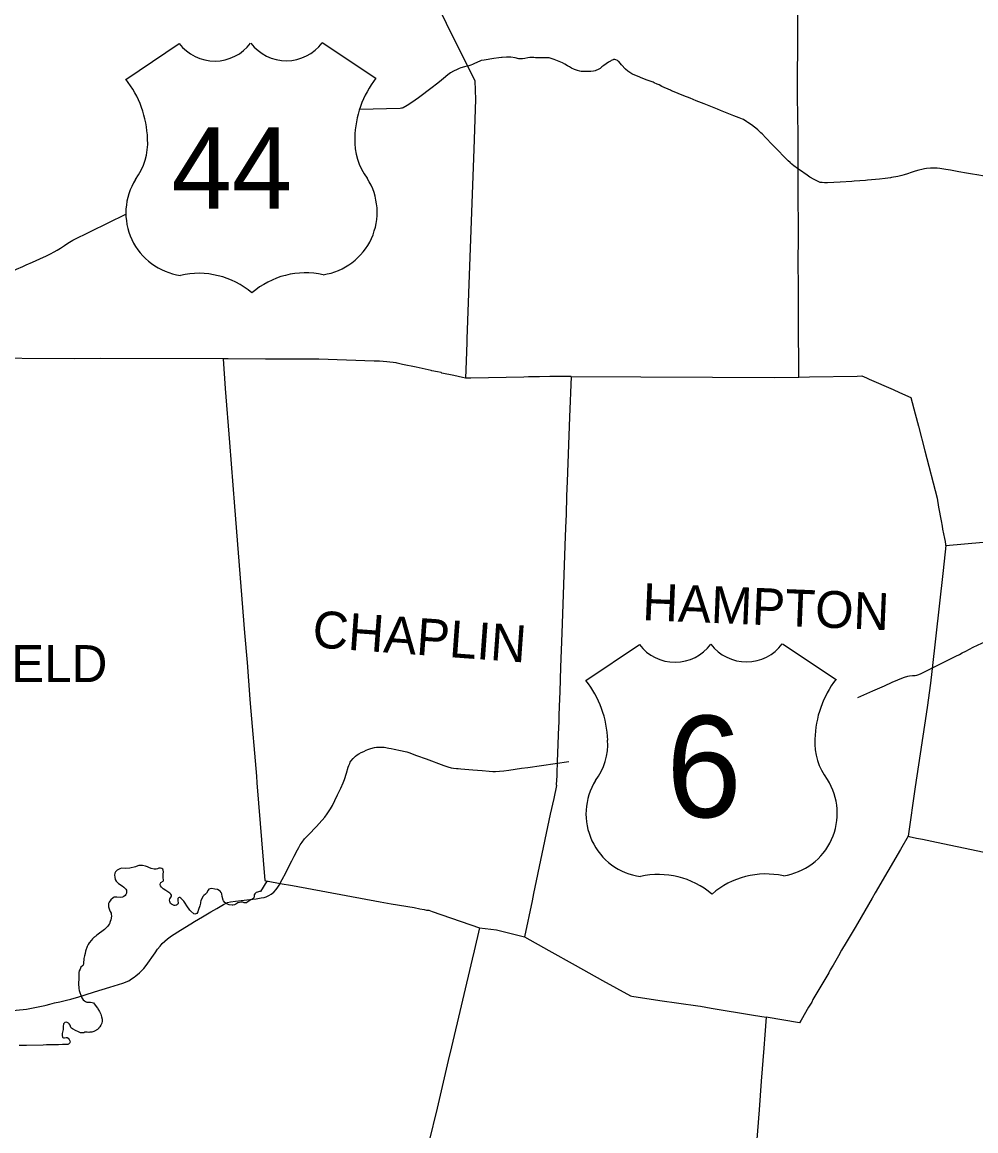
# Model space of a CAD drawing. Extents: x 0 to 2603, y -226 to 830.
# Drawn here: x 287.25 to 322.13, y 627.77 to 668.33 of the extents above; entities that cross this region are included whole.
import ezdxf

# ---------------------------------------------------------------- set-up
doc = ezdxf.new("R2010")
doc.units = 0
for name, color, linetype in [('CT_TSH_Map_Town_Limits', 7, 'Continuous'), ('CT_TSH_Map_Town_Text', 7, 'Continuous'), ('CT_TSH_Map_US_and_State_Routes', 7, 'Continuous')]:
    doc.layers.add(name, color=color, linetype=linetype)

msp = doc.modelspace()

# ---------------------------------------------------------------- linework, layer by layer
at = {"layer": 'CT_TSH_Map_Town_Limits'}
for points in [[(315.655, 655.339), (315.654, 655.634), (315.654, 656.102), (315.646, 656.75), (315.643, 658.652), (315.637, 659.544), (315.641, 660.468), (315.642, 660.556), (315.643, 660.89), (315.642, 660.907), (315.639, 661.876), (315.635, 662.736), (315.635, 662.956), (315.631, 664.227), (315.609, 665.598), (315.626, 668.199), (315.617, 670.871), (315.613, 672.33), (315.607, 673.551), (315.608, 674.037), (315.6, 674.481), (315.602, 674.908)], [(299.675, 674.36), (299.762, 674.244), (299.8, 674.155), (299.817, 674.135), (299.835, 674.098), (299.883, 673.99), (299.927, 673.909), (299.999, 673.812), (300.034, 673.778), (300.079, 673.745), (300.106, 673.732), (300.774, 672.366), (301.288, 671.308), (301.544, 670.803), (302.412, 668.994), (302.76, 668.294), (303.801, 666.185), (303.825, 665.494), (303.764, 663.677), (303.599, 659.069), (303.518, 656.741), (303.515, 656.627), (303.487, 655.925), (303.464, 655.31)], [(294.601, 656.015), (290.108, 656.021), (289.178, 656.017), (285.293, 656.032)], [(303.464, 655.31), (303.351, 655.332), (303.034, 655.404), (302.602, 655.492), (302.57, 655.509), (302.436, 655.537), (302.236, 655.578), (302.212, 655.586), (301.656, 655.711), (301.161, 655.81), (300.964, 655.849), (300.928, 655.86), (300.587, 655.899), (300.315, 655.928), (300.122, 655.932), (298.102, 655.995), (296.155, 656.002), (294.78, 656.011), (294.601, 656.015)], [(294.601, 656.015), (294.67, 654.925), (294.838, 652.954), (295.016, 650.613), (295.381, 645.994), (295.474, 644.901), (295.579, 643.563), (295.587, 643.409), (295.82, 640.745), (295.833, 640.497), (296.124, 636.926), (296.201, 636.909)], [(307.326, 655.365), (307.104, 655.365), (306.546, 655.365), (306.173, 655.356), (305.774, 655.351), (305.604, 655.345), (303.66, 655.31), (303.464, 655.31)], [(307.326, 655.365), (307.273, 653.883), (307.186, 651.519), (307.165, 650.995), (307.143, 650.31), (307.129, 650.093), (307.113, 649.521), (306.987, 645.971), (306.943, 644.737), (306.913, 643.836), (306.897, 643.305), (306.877, 642.95), (306.873, 642.692), (306.863, 642.56), (306.822, 641.267), (306.802, 640.858), (306.802, 640.753), (306.786, 640.44), (306.788, 640.402), (306.691, 639.931), (306.565, 639.35), (306.16, 637.445), (306.048, 636.921), (305.95, 636.453), (305.9, 636.186), (305.623, 634.868)], [(307.326, 655.365), (309.873, 655.35), (312.496, 655.346), (314.772, 655.335), (315.655, 655.339)], [(315.655, 655.339), (316.051, 655.351), (317.788, 655.382), (317.956, 655.39), (318.127, 655.319), (318.236, 655.267), (319.108, 654.888), (319.339, 654.783), (319.757, 654.601), (319.916, 654.003), (320.029, 653.55), (320.267, 652.648), (320.714, 650.916), (320.772, 650.58), (320.868, 650.088), (320.901, 649.886), (320.914, 649.779), (320.982, 649.435), (321.006, 649.33), (321.025, 649.222), (321.025, 649.201), (321.032, 649.178)], [(321.032, 649.178), (323.626, 649.42)], [(321.032, 649.178), (320.936, 648.274), (320.523, 644.568), (320.473, 644.149), (320.346, 643.251), (320.097, 641.564), (319.916, 640.35), (319.653, 638.546)], [(319.653, 638.546), (319.379, 638.067), (318.454, 636.471), (318.337, 636.282), (317.799, 635.353), (317.718, 635.207), (317.5, 634.843), (317.391, 634.662), (317.224, 634.377), (317.112, 634.177), (317.057, 634.089), (316.914, 633.833), (316.808, 633.654), (316.751, 633.55), (316.175, 632.572), (316.129, 632.476), (316.017, 632.294), (315.738, 631.816), (315.677, 631.721), (314.467, 631.929)], [(319.653, 638.546), (319.689, 638.539), (319.966, 638.478), (320.184, 638.436), (320.688, 638.326), (321.447, 638.173), (322.895, 637.872)], [(292.39, 637.344), (292.361, 637.369), (292.308, 637.379), (292.252, 637.376), (292.197, 637.356), (292.15, 637.342), (292.072, 637.344), (291.971, 637.363), (291.886, 637.398), (291.828, 637.427), (291.756, 637.454), (291.646, 637.474), (291.579, 637.479), (291.517, 637.478), (291.478, 637.462), (291.392, 637.43), (291.187, 637.377), (291.035, 637.368), (290.878, 637.374), (290.817, 637.358), (290.722, 637.303), (290.664, 637.25), (290.639, 637.201), (290.63, 637.129), (290.633, 637.055), (290.653, 636.969), (290.691, 636.901), (290.726, 636.863), (290.774, 636.822), (290.911, 636.735), (290.97, 636.688), (291.035, 636.614), (291.059, 636.569), (291.07, 636.523), (291.063, 636.47), (291.042, 636.421), (291.012, 636.377), (290.969, 636.342), (290.917, 636.318), (290.839, 636.308), (290.713, 636.32), (290.615, 636.314), (290.574, 636.292), (290.496, 636.218), (290.427, 636.131), (290.409, 636.086), (290.403, 636.074), (290.402, 636.053), (290.412, 635.959), (290.438, 635.861), (290.468, 635.793), (290.499, 635.736), (290.509, 635.702), (290.516, 635.624), (290.49, 635.494), (290.471, 635.423), (290.438, 635.337), (290.427, 635.326), (290.378, 635.253), (290.336, 635.206), (290.262, 635.134), (289.98, 634.929), (289.938, 634.894), (289.921, 634.884), (289.893, 634.856), (289.884, 634.853), (289.834, 634.81), (289.82, 634.788), (289.784, 634.744), (289.699, 634.643), (289.658, 634.589), (289.625, 634.517), (289.568, 634.347), (289.55, 634.253), (289.526, 634.178), (289.506, 634.08), (289.494, 633.886), (289.481, 633.834), (289.461, 633.806), (289.4, 633.758), (289.369, 633.687), (289.337, 633.627), (289.321, 633.559), (289.327, 633.458), (289.32, 633.347), (289.315, 633.16), (289.318, 632.973), (289.335, 632.908), (289.36, 632.826), (289.429, 632.637), (289.479, 632.563), (289.532, 632.52), (289.571, 632.498), (289.61, 632.476), (289.75, 632.474), (289.804, 632.471), (289.855, 632.449), (289.887, 632.415), (290.005, 632.258), (290.021, 632.23), (290.077, 632.133)], [(296.201, 636.909), (295.972, 636.52), (295.933, 636.52), (295.858, 636.506), (295.804, 636.484), (295.757, 636.441), (295.74, 636.4), (295.734, 636.325), (295.717, 636.29), (295.701, 636.27), (295.607, 636.222), (295.484, 636.136), (295.449, 636.114), (295.398, 636.11), (295.375, 636.108), (295.371, 636.11), (295.322, 636.13), (295.259, 636.133), (295.197, 636.118), (295.139, 636.107), (295.064, 636.058), (295.015, 636.035), (294.956, 636.024), (294.926, 636.023), (294.822, 636.036), (294.704, 636.084), (294.682, 636.105), (294.659, 636.121), (294.61, 636.184), (294.595, 636.21), (294.564, 636.341), (294.558, 636.439), (294.533, 636.491), (294.497, 636.534), (294.455, 636.565), (294.395, 636.595), (294.296, 636.617), (294.182, 636.637), (294.123, 636.628), (294.079, 636.612), (294.049, 636.578), (293.993, 636.462), (293.957, 636.426), (293.892, 636.384), (293.865, 636.349), (293.78, 636.197), (293.766, 636.125), (293.77, 636.098), (293.745, 636.005), (293.698, 635.867), (293.673, 635.786), (293.641, 635.726), (293.602, 635.703), (293.568, 635.696), (293.532, 635.709), (293.415, 635.806), (293.379, 635.848), (293.277, 635.998), (293.21, 636.095), (293.157, 636.167), (293.119, 636.217), (293.089, 636.242), (293.047, 636.283), (293.019, 636.31), (292.987, 636.311), (292.964, 636.294), (292.948, 636.265), (292.938, 636.203), (292.954, 636.092), (292.946, 636.074), (292.927, 636.047), (292.896, 636.03), (292.845, 636.017), (292.806, 636.017), (292.708, 636.06), (292.676, 636.09), (292.646, 636.156), (292.639, 636.203), (292.652, 636.256), (292.697, 636.329), (292.71, 636.365), (292.707, 636.396), (292.687, 636.429), (292.646, 636.467), (292.546, 636.532), (292.503, 636.56), (292.41, 636.624), (292.344, 636.684), (292.311, 636.737), (292.298, 636.783), (292.305, 636.836), (292.322, 636.858), (292.403, 636.907), (292.418, 636.929), (292.423, 636.958), (292.411, 637.026), (292.404, 637.072), (292.409, 637.161), (292.417, 637.247), (292.41, 637.304), (292.39, 637.344)], [(296.201, 636.909), (296.249, 636.905), (296.691, 636.821), (297.137, 636.74), (300.348, 636.143), (300.741, 636.08), (301.582, 635.936), (301.799, 635.897), (301.959, 635.868), (302.044, 635.848), (302.118, 635.839), (302.244, 635.8), (303.982, 635.202)], [(303.982, 635.202), (303.78, 634.351), (303.709, 634.047), (302.947, 630.84), (302.835, 630.342), (302.427, 628.597), (302.126, 627.353), (302.15, 627.163), (302.267, 625.97), (302.315, 625.433), (302.37, 624.885), (302.587, 622.508), (302.601, 622.333), (302.677, 621.533), (302.697, 621.229), (302.717, 621.047), (302.764, 620.53), (302.748, 618.644), (302.75, 618.522), (302.737, 617.011), (302.724, 615.727), (302.713, 615.444)], [(303.982, 635.202), (304.602, 635.122), (305.623, 634.868)], [(305.623, 634.868), (306.511, 634.371), (307.471, 633.829), (308.48, 633.272), (309.495, 632.706), (309.544, 632.691), (310.568, 632.541), (311.959, 632.347), (312.062, 632.331), (312.451, 632.261), (313.999, 632.005), (314.467, 631.929)], [(290.077, 632.133), (290.121, 632.033), (290.155, 631.945), (290.171, 631.859), (290.173, 631.787), (290.159, 631.709), (290.128, 631.64), (290.087, 631.577), (290.056, 631.542), (290.054, 631.532), (290.037, 631.508), (290.014, 631.486), (290.001, 631.48), (289.975, 631.462), (289.951, 631.448), (289.942, 631.441), (289.865, 631.403), (289.798, 631.381), (289.725, 631.378), (289.685, 631.372), (289.623, 631.381), (289.547, 631.375), (289.5, 631.358), (289.454, 631.353), (289.385, 631.359), (289.283, 631.4), (289.227, 631.434), (289.091, 631.498), (289.05, 631.528), (289.028, 631.552), (289.001, 631.633), (288.967, 631.689), (288.94, 631.715), (288.895, 631.739), (288.855, 631.744), (288.811, 631.735), (288.783, 631.713), (288.764, 631.684), (288.752, 631.585), (288.75, 631.521), (288.745, 631.472), (288.722, 631.381), (288.714, 631.329), (288.714, 631.256), (288.729, 631.199), (288.74, 631.181), (288.766, 631.172), (288.8, 631.176), (288.857, 631.188), (288.896, 631.179), (288.927, 631.16), (288.967, 631.115), (288.996, 631.066), (289.005, 631.019), (288.994, 630.987), (288.948, 630.941), (288.924, 630.93), (288.881, 630.931), (288.724, 630.931), (288.577, 630.922), (288.44, 630.921), (288.36, 630.914), (288.14, 630.913), (288.016, 630.906), (287.406, 630.886), (287.142, 630.887)], [(314.467, 631.929), (314.416, 631.278), (314.373, 630.791), (314.283, 629.588), (314.201, 628.538), (314.147, 627.771), (314.087, 627.026)]]:
    msp.add_lwpolyline(points, dxfattribs=at)
at = {"layer": 'CT_TSH_Map_US_and_State_Routes'}
for p, q in [((291.041, 666.236), (292.995, 667.552)), ((298.227, 667.583), (300.191, 666.278)), ((291.042, 666.238), (291.041, 666.236)), ((287.271, 659.395), (287.399, 659.451)), ((307.871, 644.243), (309.824, 645.559)), ((315.057, 645.591), (317.021, 644.285)), ((307.872, 644.245), (307.871, 644.243))]:
    msp.add_line(p, q, dxfattribs=at)
for points in [[(303.799, 666.813), (303.726, 666.776), (303.655, 666.755), (303.582, 666.734)], [(305.533, 666.993), (305.418, 666.993), (305.278, 667.019), (305.123, 667.044), (305.033, 667.046), (305.01, 667.047), (304.959, 667.047), (304.81, 667.042), (304.777, 667.042), (304.681, 667.024), (304.502, 666.994), (304.148, 666.938), (304.041, 666.922), (303.984, 666.896), (303.799, 666.813)], [(305.63, 667.005), (305.551, 666.993), (305.533, 666.993)], [(307.017, 666.835), (306.705, 666.959), (306.601, 666.997), (306.521, 667.022), (306.494, 667.026), (306.391, 667.026), (306.276, 667.026), (306.03, 667.027), (305.97, 667.04), (305.873, 667.039), (305.821, 667.036), (305.749, 667.022), (305.63, 667.005)], [(308.048, 666.523), (308.031, 666.521), (307.973, 666.523), (307.835, 666.528), (307.7, 666.52), (307.641, 666.53), (307.557, 666.555), (307.453, 666.597), (307.344, 666.646), (307.263, 666.69), (307.196, 666.734), (307.099, 666.798), (307.017, 666.835)], [(309.543, 666.434), (309.473, 666.486), (309.405, 666.536), (309.319, 666.608), (309.177, 666.762), (309.074, 666.887), (309.052, 666.907), (309.024, 666.925), (308.967, 666.949), (308.931, 666.961), (308.909, 666.962), (308.88, 666.962), (308.862, 666.955), (308.831, 666.942), (308.799, 666.924), (308.765, 666.903), (308.698, 666.863), (308.61, 666.804), (308.529, 666.748), (308.456, 666.69), (308.392, 666.639)], [(303.29, 666.656), (303.235, 666.639), (303.154, 666.603), (303.023, 666.539), (302.92, 666.479), (302.821, 666.406), (302.656, 666.267), (302.513, 666.15), (302.401, 666.057), (302.24, 665.935)], [(303.431, 666.697), (303.29, 666.656)], [(303.582, 666.734), (303.431, 666.697)], [(308.207, 666.553), (308.149, 666.533), (308.048, 666.523)], [(308.292, 666.586), (308.255, 666.57), (308.207, 666.553)], [(308.392, 666.639), (308.386, 666.631), (308.292, 666.586)], [(309.953, 666.273), (309.752, 666.356), (309.594, 666.411), (309.543, 666.434)], [(311.036, 665.799), (311.003, 665.813), (310.961, 665.835), (310.652, 665.979), (310.545, 666.03), (310.47, 666.063), (310.367, 666.113), (310.326, 666.129), (310.105, 666.212), (309.953, 666.273)], [(301.75, 665.559), (301.507, 665.392)], [(302.24, 665.935), (301.75, 665.559)], [(311.908, 665.452), (311.677, 665.545), (311.457, 665.633), (311.036, 665.799)], [(301.19, 665.195), (301.153, 665.182), (301.13, 665.178), (301.078, 665.174), (299.587, 665.131)], [(301.507, 665.392), (301.33, 665.278), (301.19, 665.195)], [(312.189, 665.341), (311.908, 665.452)], [(312.788, 665.103), (312.681, 665.144), (312.503, 665.215), (312.189, 665.341)], [(314.036, 664.482), (313.924, 664.571), (313.796, 664.657), (313.758, 664.683), (313.628, 664.762), (313.591, 664.78), (313.481, 664.824), (313.282, 664.905), (312.788, 665.103)], [(314.311, 664.241), (314.272, 664.281), (314.158, 664.384), (314.083, 664.448), (314.036, 664.482)], [(314.688, 663.85), (314.452, 664.096), (314.311, 664.241)], [(314.732, 663.804), (314.688, 663.85)], [(314.775, 663.759), (314.732, 663.804)], [(315.344, 663.189), (315.263, 663.259), (315.253, 663.267), (315.232, 663.29), (314.775, 663.759)], [(315.478, 663.076), (315.355, 663.167), (315.344, 663.189)], [(315.611, 662.981), (315.478, 663.076)], [(315.687, 662.927), (315.611, 662.981)], [(316.265, 662.547), (316.22, 662.572), (316.057, 662.663), (315.96, 662.728), (315.687, 662.927)], [(319.514, 662.744), (319.428, 662.719), (319.277, 662.683), (319.045, 662.644)], [(319.911, 662.877), (319.77, 662.831), (319.628, 662.783), (319.514, 662.744)], [(320.331, 662.97), (320.255, 662.962), (320.153, 662.941), (320.046, 662.914), (319.911, 662.877)], [(320.472, 662.985), (320.331, 662.97)], [(320.814, 662.972), (320.715, 662.982), (320.651, 662.985), (320.602, 662.985), (320.472, 662.985)], [(321.038, 662.939), (320.814, 662.972)], [(321.201, 662.911), (321.038, 662.939)], [(321.786, 662.81), (321.511, 662.859), (321.389, 662.882), (321.201, 662.911)], [(321.934, 662.783), (321.786, 662.81)], [(323.031, 662.581), (322.96, 662.594), (322.638, 662.653), (322.236, 662.727), (321.934, 662.783)], [(316.602, 662.455), (316.515, 662.458), (316.439, 662.469), (316.39, 662.486), (316.338, 662.51), (316.265, 662.547)], [(316.701, 662.452), (316.602, 662.455)], [(317.597, 662.501), (317.173, 662.476), (316.701, 662.452)], [(317.682, 662.509), (317.597, 662.501)], [(318.173, 662.548), (318.098, 662.542), (317.682, 662.509)], [(319.045, 662.644), (319.011, 662.639), (318.813, 662.614), (318.605, 662.589), (318.173, 662.548)], [(288.977, 660.278), (289.102, 660.351), (291.042, 661.299)], [(288.281, 659.855), (288.421, 659.926), (288.534, 659.986), (288.655, 660.059), (288.802, 660.156), (288.914, 660.242), (288.977, 660.278)], [(287.399, 659.451), (287.631, 659.551), (287.897, 659.671), (288.144, 659.785), (288.281, 659.855)], [(285.979, 658.634), (286.058, 658.685), (286.167, 658.764), (286.29, 658.865), (286.383, 658.936), (286.505, 659.021), (286.616, 659.087), (286.757, 659.163), (286.902, 659.233), (287.044, 659.297), (287.271, 659.395)], [(321.235, 645.045), (321.4, 645.13), (321.534, 645.195), (321.635, 645.251), (321.765, 645.323)], [(321.765, 645.323), (321.897, 645.394), (322.03, 645.459)], [(322.03, 645.459), (322.349, 645.607), (322.434, 645.642)], [(320.575, 644.716), (321.235, 645.045)], [(318.796, 644.055), (319.073, 644.18), (319.276, 644.271), (319.427, 644.331), (319.524, 644.368), (319.643, 644.401), (319.704, 644.414), (319.815, 644.427), (319.911, 644.43), (319.977, 644.439), (320.041, 644.463), (320.131, 644.504)], [(320.131, 644.504), (320.575, 644.716)], [(317.81, 643.623), (318.367, 643.87), (318.796, 644.055)], [(299.652, 641.61), (299.741, 641.653), (299.829, 641.692), (299.887, 641.717), (300.002, 641.752), (300.136, 641.788)], [(300.136, 641.788), (300.214, 641.801), (300.25, 641.802)], [(300.25, 641.802), (300.337, 641.807), (300.396, 641.804)], [(300.396, 641.804), (300.492, 641.8), (300.66, 641.775), (300.748, 641.76), (300.853, 641.737)], [(300.853, 641.737), (301.092, 641.687)], [(301.092, 641.687), (301.26, 641.647), (301.322, 641.632), (301.387, 641.609)], [(299.11, 640.853), (299.176, 641.071), (299.195, 641.138), (299.228, 641.212), (299.252, 641.257), (299.276, 641.293), (299.361, 641.392), (299.442, 641.478)], [(299.442, 641.478), (299.504, 641.525), (299.566, 641.562), (299.652, 641.61)], [(301.387, 641.609), (301.674, 641.504)], [(301.674, 641.504), (302.028, 641.383)], [(302.028, 641.383), (302.675, 641.132), (302.82, 641.083), (302.936, 641.055), (303.023, 641.042), (303.138, 641.029), (303.201, 641.024)], [(305.748, 641.068), (307.242, 641.286)], [(298.906, 640.301), (298.993, 640.5), (299.04, 640.625), (299.11, 640.853)], [(303.201, 641.024), (303.295, 641.015), (303.732, 640.982), (304.072, 640.948), (304.332, 640.922), (304.47, 640.916)], [(304.47, 640.916), (304.568, 640.916)], [(304.568, 640.916), (304.713, 640.927), (304.869, 640.942), (305.052, 640.965), (305.517, 641.032), (305.748, 641.068)], [(298.687, 639.85), (298.787, 640.058)], [(298.787, 640.058), (298.906, 640.301)], [(298.403, 639.367), (298.529, 639.554), (298.602, 639.675)], [(298.602, 639.675), (298.687, 639.85)], [(298.115, 639.012), (298.322, 639.246)], [(298.322, 639.246), (298.403, 639.367)], [(297.72, 638.597), (298.015, 638.908)], [(298.015, 638.908), (298.115, 639.012)], [(297.367, 638.138), (297.421, 638.234), (297.488, 638.333), (297.581, 638.449), (297.72, 638.597)], [(297.199, 637.817), (297.322, 638.054)], [(297.322, 638.054), (297.367, 638.138)], [(297.007, 637.439), (297.107, 637.643)], [(297.107, 637.643), (297.199, 637.817)], [(296.649, 636.76), (296.763, 636.96), (296.893, 637.209)], [(296.893, 637.209), (297.007, 637.439)], [(296.54, 636.597), (296.604, 636.689), (296.649, 636.76)], [(296.178, 636.336), (296.269, 636.376), (296.361, 636.427), (296.454, 636.501), (296.54, 636.597)], [(294.368, 635.908), (294.613, 636.055)], [(294.613, 636.055), (294.764, 636.125), (294.873, 636.148), (295.05, 636.17)], [(295.05, 636.17), (295.573, 636.23), (295.803, 636.261), (295.99, 636.293), (296.096, 636.312), (296.178, 636.336)], [(293.701, 635.518), (293.84, 635.598)], [(293.84, 635.598), (294.146, 635.78)], [(294.146, 635.78), (294.368, 635.908)], [(292.717, 634.9), (293.04, 635.114), (293.423, 635.347)], [(293.423, 635.347), (293.549, 635.424)], [(293.549, 635.424), (293.701, 635.518)], [(292.109, 634.276), (292.202, 634.41), (292.292, 634.529), (292.37, 634.619), (292.565, 634.793), (292.664, 634.865), (292.717, 634.9)], [(291.783, 633.821), (292.109, 634.276)], [(289.892, 632.852), (290.454, 633.023), (290.932, 633.175), (291.145, 633.261), (291.248, 633.333), (291.341, 633.394), (291.411, 633.444), (291.542, 633.554), (291.62, 633.631), (291.7, 633.713)], [(291.7, 633.713), (291.783, 633.821)], [(288.622, 632.49), (288.876, 632.55), (289.034, 632.588), (289.326, 632.677), (289.479, 632.723)], [(289.479, 632.723), (289.548, 632.745)], [(289.548, 632.745), (289.892, 632.852)], [(287.412, 632.218), (288.013, 632.348)], [(288.013, 632.348), (288.076, 632.36)], [(288.076, 632.36), (288.127, 632.371)], [(288.127, 632.371), (288.255, 632.406)], [(288.255, 632.406), (288.437, 632.448)], [(288.437, 632.448), (288.622, 632.49)], [(285.54, 632.086), (286.198, 632.122), (286.776, 632.162), (287.412, 632.218)]]:
    msp.add_lwpolyline(points, dxfattribs=at)
for centre, radius, start, end in [((294.295, 668.538), 1.632, 217.1377, 323.3979), ((296.913, 668.55), 1.632, 217.1377, 323.3979), ((288.115, 663.94), 3.722, 1.8086, 38.1428), ((303.136, 664.01), 3.722, 142.3929, 178.7271), ((289.608, 663.916), 2.232, 323.1742, 3.6193), ((301.644, 663.972), 2.232, 176.9164, 217.3614), ((293.35, 661.353), 2.308, 147.9382, 262.1377), ((297.926, 661.374), 2.308, 278.3979, 32.5975), ((293.701, 656.132), 3.009, 49.6665, 102.7966), ((297.624, 656.15), 3.009, 77.739, 130.8691), ((311.125, 646.545), 1.632, 217.1377, 323.3979), ((313.743, 646.558), 1.632, 217.1377, 323.3979), ((304.945, 641.947), 3.722, 1.8086, 38.1428), ((319.966, 642.017), 3.722, 142.3929, 178.7271), ((306.437, 641.923), 2.232, 323.1742, 3.6193), ((318.474, 641.98), 2.232, 176.9164, 217.3614), ((310.18, 639.36), 2.308, 147.9382, 262.1377), ((314.756, 639.382), 2.308, 278.3979, 32.5975), ((314.454, 634.158), 3.009, 77.739, 130.8691), ((310.53, 634.139), 3.009, 49.6665, 102.7966)]:
    msp.add_arc(centre, radius, start, end, dxfattribs=at)

# ---------------------------------------------------------------- texts
at = {"layer": 'CT_TSH_Map_Town_Text'}
for s, rotation, p in [('HAMPTON', 357.6255, (309.918, 646.457)), ('CHAPLIN', 355.8748, (297.838, 645.464))]:
    msp.add_text(s, height=1.35, rotation=rotation, dxfattribs=at).set_placement(p)
msp.add_text('MANSFIELD', height=1.35, dxfattribs=at).set_placement((280.033, 644.188))
at = {"layer": 'CT_TSH_Map_US_and_State_Routes'}
for s, height, p in [('44', 2.971, (292.709, 661.508)), ('6', 3.714, (310.807, 639.243))]:
    msp.add_text(s, height=height, dxfattribs=at).set_placement(p)

doc.saveas('drawing.dxf')
